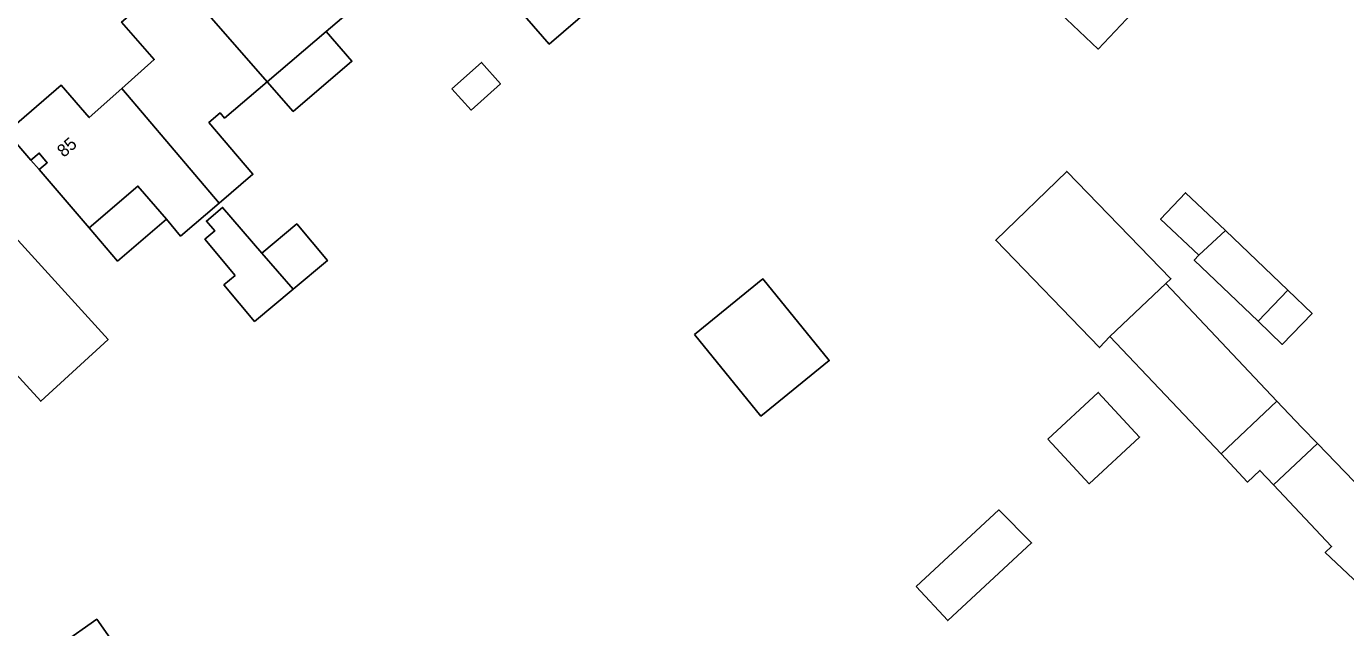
# Model space of a CAD drawing. Extents: x 136000 to 141014, y 402000 to 403500.
# Drawn here: x 137612.8 to 137717.2, y 402262.7 to 402310.3 of the extents above; entities that cross this region are included whole.
import ezdxf

# ---------------------------------------------------------------- set-up
doc = ezdxf.new("R2010")
doc.units = 0
for name, color, linetype in [('gg-anno-huisnummerreeks BGT', 7, 'Continuous'), ('gg-bbg-gedigitaliseerde bebouwing', 7, 'Continuous'), ('gg-bbg-gedigitaliseerde bijgebouw', 7, 'Continuous'), ('gg-bbg-hoofdgebouw', 7, 'Continuous'), ('gg-bbg-luifel en loopbrug', 7, 'Continuous'), ('gg-bbg-tussenscheiding', 7, 'Continuous')]:
    doc.layers.add(name, color=color, linetype=linetype)

msp = doc.modelspace()

# ---------------------------------------------------------------- linework, layer by layer
at = {"layer": 'gg-bbg-gedigitaliseerde bebouwing'}
for p, q in [((137631.83, 402305.96), (137636.51, 402309.95)), ((137611.21, 402301.97), (137613.12, 402299.75)), ((137613.76, 402299), (137617.73, 402294.38)), ((137711.53, 402274.03), (137715, 402277.3)), ((137719.33, 402272.83), (137715, 402277.3))]:
    msp.add_line(p, q, dxfattribs=at)
for points in [[(137636.51, 402309.95), (137638.57, 402311.71), (137633.07, 402317.95)], [(137628.02, 402296.34), (137630.7, 402298.63), (137627.21, 402302.73), (137628.1, 402303.49), (137628.45, 402303.08), (137631.83, 402305.96)], [(137613.12, 402299.75), (137613.77, 402300.31), (137614.41, 402299.55), (137613.76, 402299)], [(137607.33, 402298.62), (137619.23, 402285.54), (137613.89, 402280.65), (137607.64, 402287.47), (137602.68, 402282.93), (137597.79, 402288.29)], [(137617.73, 402294.38), (137621.59, 402297.69), (137623.84, 402295.07)], [(137623.84, 402295.07), (137624.97, 402293.74), (137628.02, 402296.34)], [(137732.75, 402253.14), (137725.58, 402257.9), (137726.72, 402259.49), (137722.72, 402262), (137715.62, 402268.68), (137716.12, 402269.16), (137711.53, 402274.03)]]:
    msp.add_lwpolyline(points, dxfattribs=at)
at = {"layer": 'gg-bbg-gedigitaliseerde bijgebouw'}
for p, q in [((137707.71, 402294.18), (137712.65, 402289.44)), ((137702.99, 402289.97), (137711.79, 402280.66)), ((137712.65, 402289.44), (137710.3, 402286.99)), ((137707.37, 402276.48), (137698.57, 402285.79)), ((137707.37, 402276.48), (137711.79, 402280.66))]:
    msp.add_line(p, q, dxfattribs=at)
for points in [[(137700.78, 402311.88), (137697.63, 402308.55), (137690.1, 402315.69), (137693.25, 402319.01)], [(137649.9, 402313.85), (137654.43, 402317.78), (137658.69, 402312.86), (137654.16, 402308.94), (137649.9, 402313.85)], [(137646.46, 402305.41), (137647.97, 402303.72), (137650.3, 402305.8), (137648.8, 402307.49), (137646.46, 402305.41)], [(137698.57, 402285.79), (137697.74, 402284.91), (137689.52, 402293.4), (137695.15, 402298.86), (137703.39, 402290.36), (137702.99, 402289.97)], [(137705.6, 402292.22), (137702.58, 402295.08), (137704.56, 402297.17), (137707.71, 402294.18)], [(137629.29, 402290.61), (137626.89, 402293.49), (137627.67, 402294.14), (137627.02, 402294.93), (137628.3, 402296), (137631.41, 402292.39)], [(137631.41, 402292.39), (137634.17, 402294.7), (137636.59, 402291.8), (137633.88, 402289.53)], [(137710.3, 402286.99), (137705.24, 402291.84), (137705.6, 402292.22)], [(137633.88, 402289.53), (137630.83, 402286.97), (137628.4, 402289.87), (137629.29, 402290.61)], [(137665.68, 402285.94), (137671.09, 402290.34), (137676.34, 402283.88), (137670.93, 402279.48), (137665.68, 402285.94)], [(137693.64, 402277.65), (137696.92, 402274.12), (137700.92, 402277.82), (137697.64, 402281.35), (137693.64, 402277.65)], [(137683.22, 402265.98), (137685.72, 402263.28), (137692.36, 402269.43), (137689.76, 402272.04), (137683.22, 402265.98)], [(137613.04, 402256.59), (137615.08, 402253.69), (137621.81, 402258.44), (137618.33, 402263.38), (137615.57, 402261.44), (137617.01, 402259.39), (137613.04, 402256.59)]]:
    msp.add_lwpolyline(points, dxfattribs=at)
at = {"layer": 'gg-bbg-hoofdgebouw'}
for points in [[(137623.66, 402315.29), (137621.84, 402313.72), (137622.67, 402312.75), (137620.3, 402310.69), (137622.88, 402307.71), (137620.31, 402305.42)], [(137620.31, 402305.42), (137617.73, 402303.12), (137615.51, 402305.69), (137611.21, 402301.97)]]:
    msp.add_lwpolyline(points, dxfattribs=at)
at = {"layer": 'gg-bbg-luifel en loopbrug'}
for p, q in [((137613.76, 402299), (137613.12, 402299.75)), ((137711.79, 402280.66), (137713.76, 402278.58)), ((137715, 402277.3), (137713.76, 402278.58))]:
    msp.add_line(p, q, dxfattribs=at)
for points in [[(137636.51, 402309.95), (137638.53, 402307.58), (137633.89, 402303.61), (137631.83, 402305.96)], [(137617.73, 402294.38), (137619.98, 402291.76), (137623.84, 402295.07)], [(137712.65, 402289.44), (137714.57, 402287.61), (137712.21, 402285.15), (137710.3, 402286.99)], [(137711.53, 402274.03), (137710.45, 402275.17), (137709.47, 402274.25), (137707.37, 402276.48)]]:
    msp.add_lwpolyline(points, dxfattribs=at)
at = {"layer": 'gg-bbg-tussenscheiding'}
for p, q in [((137631.83, 402305.96), (137623.66, 402315.29)), ((137628.02, 402296.34), (137620.31, 402305.42)), ((137705.6, 402292.22), (137707.71, 402294.18)), ((137631.41, 402292.39), (137633.88, 402289.53)), ((137698.57, 402285.79), (137702.99, 402289.97))]:
    msp.add_line(p, q, dxfattribs=at)

# ---------------------------------------------------------------- texts
at = {"layer": 'gg-anno-huisnummerreeks BGT'}
msp.add_text('85', height=1, rotation=40.9, dxfattribs=at).set_placement((137615.72, 402299.92))

doc.saveas('drawing.dxf')
